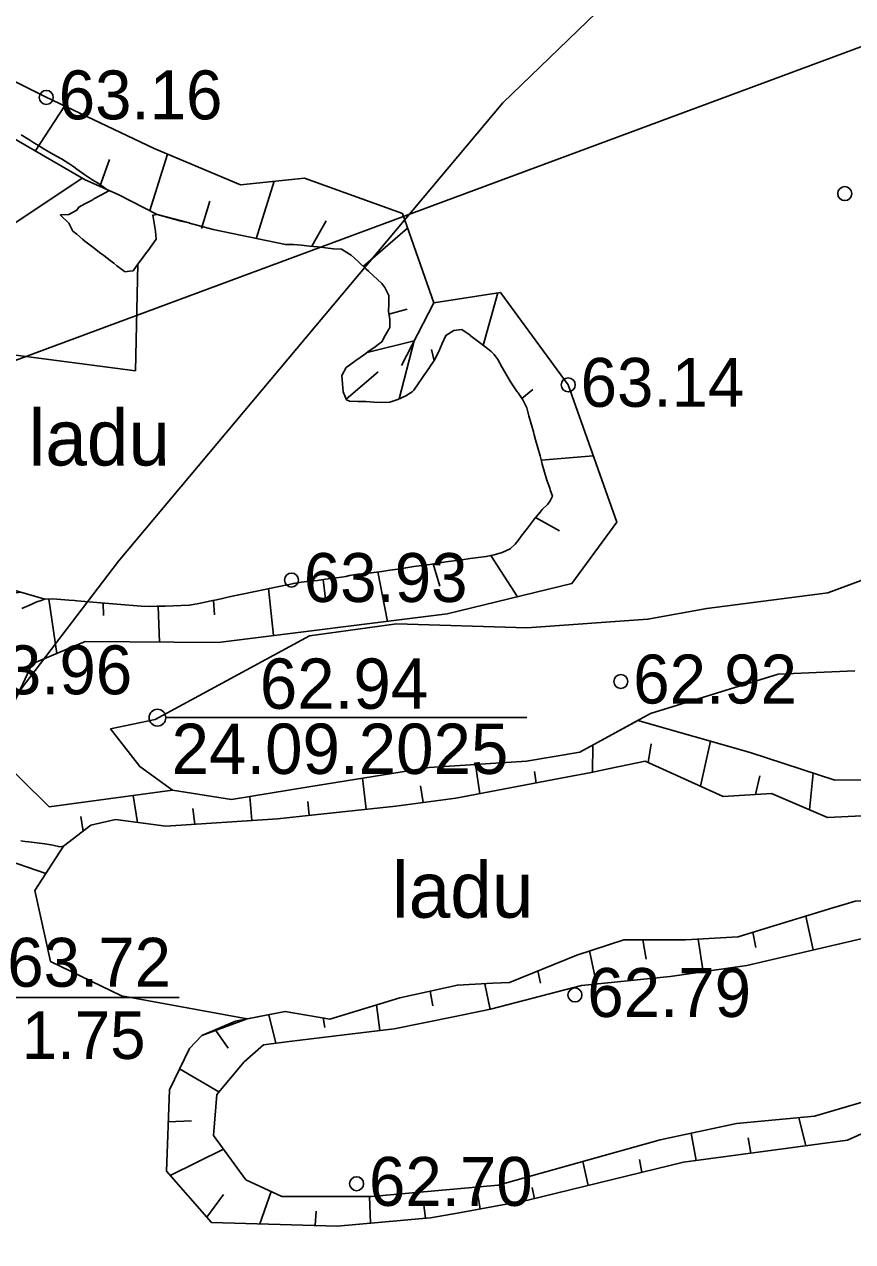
# Model space of a CAD drawing. Extents: x 530818 to 531740, y 6542340 to 6544024.
# Drawn here: x 531279.37 to 531308.99, y 6543334.63 to 6543378.16 of the extents above; entities that cross this region are included whole.
import ezdxf

# ---------------------------------------------------------------- set-up
doc = ezdxf.new("R2010")
doc.units = 0
for name, color, linetype in [('Jääklasund', 7, 'Continuous'), ('Kaevandamise ala', 7, 'Continuous'), ('Kataster', 7, 'Continuous'), ('KORGUSED', 7, 'Continuous'), ('Kõrguspunkt', 7, 'Continuous'), ('Ladu', 7, 'Continuous'), ('LAMAM maavara', 7, 'Continuous'), ('RELJEEF', 7, 'Continuous'), ('VEEKOGU', 7, 'Continuous')]:
    doc.layers.add(name, color=color, linetype=linetype)

msp = doc.modelspace()

# ---------------------------------------------------------------- linework, layer by layer
at = {"layer": 'Jääklasund'}
msp.add_line((531278.124, 6543343.36), (531284.905, 6543343.36), dxfattribs=at)
at = {"layer": 'Kaevandamise ala'}
msp.add_line((531280.382, 6543348.813), (531280.635, 6543348.753), dxfattribs=at)
for points in [[(531279.249, 6543374.215), (531279.521, 6543374.045), (531279.709, 6543373.928), (531279.808, 6543373.866), (531280.095, 6543373.687), (531280.176, 6543373.641), (531280.382, 6543373.522), (531280.669, 6543373.37), (531280.699, 6543373.354), (531280.956, 6543373.19), (531281.139, 6543373.066), (531281.243, 6543372.99), (531281.529, 6543372.779), (531281.53, 6543372.778), (531281.817, 6543372.592), (531281.984, 6543372.492), (531282.391, 6543372.205), (531282.104, 6543372.053), (531281.85, 6543371.918), (531281.817, 6543371.889), (531281.53, 6543371.747), (531281.309, 6543371.63), (531281.243, 6543371.524), (531280.956, 6543371.365), (531280.669, 6543371.347), (531280.658, 6543371.343), (531280.669, 6543371.326), (531280.952, 6543371.056), (531280.956, 6543371.05), (531281.096, 6543370.769), (531281.243, 6543370.661), (531281.444, 6543370.481), (531281.53, 6543370.415), (531281.817, 6543370.195), (531281.818, 6543370.194), (531282.104, 6543369.974), (531282.191, 6543369.907), (531282.391, 6543369.753), (531282.565, 6543369.62), (531282.678, 6543369.533), (531282.939, 6543369.333), (531282.965, 6543369.312), (531283.125, 6543369.333), (531283.252, 6543369.347), (531283.454, 6543369.62), (531283.539, 6543369.736), (531283.666, 6543369.907), (531283.826, 6543370.125), (531283.878, 6543370.194), (531284.077, 6543370.481), (531284.057, 6543370.769), (531284.011, 6543371.056), (531283.965, 6543371.343), (531284.113, 6543371.358), (531284.974, 6543371.12), (531285.261, 6543371.06), (531285.27, 6543371.056), (531286.122, 6543370.822), (531288.705, 6543370.294), (531288.992, 6543370.288), (531289.279, 6543370.261), (531289.566, 6543370.234), (531289.853, 6543370.207), (531289.992, 6543370.194), (531290.14, 6543370.171), (531290.427, 6543370.14), (531290.714, 6543370.118), (531291.001, 6543369.945), (531291.051, 6543369.907), (531291.288, 6543369.689), (531291.363, 6543369.62), (531291.575, 6543369.425), (531291.676, 6543369.333), (531291.862, 6543369.161), (531291.985, 6543369.045), (531292.149, 6543368.891), (531292.258, 6543368.758), (531292.408, 6543368.471), (531292.398, 6543368.184), (531292.389, 6543367.897), (531292.436, 6543367.615), (531292.439, 6543367.609), (531292.436, 6543367.459), (531292.435, 6543367.322), (531292.267, 6543367.035), (531292.149, 6543366.814), (531292.065, 6543366.748), (531291.862, 6543366.6), (531291.669, 6543366.46), (531291.575, 6543366.393), (531291.288, 6543366.185), (531291.272, 6543366.173), (531291.001, 6543365.978), (531290.875, 6543365.886), (531290.725, 6543365.599), (531290.745, 6543365.312), (531290.775, 6543365.024), (531290.891, 6543364.737), (531291.001, 6543364.692), (531291.288, 6543364.678), (531291.575, 6543364.671), (531291.862, 6543364.657), (531292.149, 6543364.639), (531292.436, 6543364.648), (531292.69, 6543364.737), (531292.723, 6543364.749), (531293.01, 6543364.878), (531293.235, 6543365.024), (531293.297, 6543365.081), (531293.457, 6543365.312), (531293.584, 6543365.496), (531293.656, 6543365.599), (531293.854, 6543365.886), (531293.871, 6543365.911), (531294.053, 6543366.173), (531294.158, 6543366.399), (531294.189, 6543366.46), (531294.315, 6543366.748), (531294.442, 6543367.035), (531294.445, 6543367.041), (531294.732, 6543367.211), (531295.019, 6543367.254), (531295.307, 6543367.044), (531295.316, 6543367.035), (531295.594, 6543366.822), (531295.691, 6543366.748), (531295.881, 6543366.602), (531296.066, 6543366.46), (531296.168, 6543366.36), (531296.297, 6543366.173), (531296.455, 6543365.894), (531296.459, 6543365.886), (531296.626, 6543365.599), (531296.742, 6543365.398), (531296.801, 6543365.312), (531296.998, 6543365.024), (531297.029, 6543364.98), (531297.195, 6543364.737), (531297.316, 6543364.493), (531297.334, 6543364.45), (531297.413, 6543364.163), (531297.493, 6543363.876), (531297.573, 6543363.588), (531297.603, 6543363.481), (531297.653, 6543363.301), (531297.732, 6543363.014), (531297.812, 6543362.727), (531297.89, 6543362.447), (531297.892, 6543362.439), (531297.971, 6543362.152), (531298.06, 6543361.865), (531298.156, 6543361.578), (531298.177, 6543361.518), (531298.253, 6543361.291), (531298.177, 6543361.128), (531298.086, 6543361.003), (531297.89, 6543360.809), (531297.81, 6543360.716), (531297.603, 6543360.465), (531297.575, 6543360.429), (531297.358, 6543360.142), (531297.316, 6543360.086), (531297.14, 6543359.855), (531297.029, 6543359.707), (531296.922, 6543359.567), (531296.742, 6543359.41), (531296.456, 6543359.28), (531296.455, 6543359.28), (531296.168, 6543359.194), (531295.881, 6543359.133), (531295.594, 6543359.095), (531295.307, 6543359.056), (531295.019, 6543359.018), (531294.835, 6543358.993), (531294.732, 6543358.979), (531294.445, 6543358.94), (531294.158, 6543358.895), (531293.871, 6543358.846), (531293.584, 6543358.805), (531293.297, 6543358.773), (531293.01, 6543358.728), (531292.904, 6543358.706), (531292.723, 6543358.68), (531292.436, 6543358.64), (531292.149, 6543358.6), (531291.862, 6543358.559), (531291.575, 6543358.526), (531291.288, 6543358.495), (531291.001, 6543358.449), (531290.86, 6543358.418), (531290.714, 6543358.398), (531290.427, 6543358.358), (531290.14, 6543358.317), (531289.853, 6543358.277), (531289.566, 6543358.249), (531289.279, 6543358.217), (531288.992, 6543358.17), (531288.84, 6543358.131), (531288.705, 6543358.111), (531288.418, 6543358.05), (531288.131, 6543357.99), (531287.844, 6543357.929), (531287.557, 6543357.868), (531287.446, 6543357.844), (531287.27, 6543357.807), (531286.983, 6543357.745), (531286.696, 6543357.684), (531286.409, 6543357.623), (531286.122, 6543357.562), (531286.097, 6543357.557), (531285.835, 6543357.501), (531285.548, 6543357.44), (531285.261, 6543357.389), (531284.974, 6543357.373), (531284.687, 6543357.364), (531284.4, 6543357.355), (531284.113, 6543357.35), (531283.826, 6543357.349), (531283.539, 6543357.36), (531283.252, 6543357.384), (531282.965, 6543357.408), (531282.678, 6543357.432), (531282.391, 6543357.455), (531282.104, 6543357.479), (531281.817, 6543357.503), (531281.53, 6543357.526), (531281.243, 6543357.55), (531281.162, 6543357.557), (531280.956, 6543357.574), (531280.669, 6543357.598), (531280.382, 6543357.615), (531280.095, 6543357.602), (531279.968, 6543357.557), (531279.808, 6543357.507), (531279.521, 6543357.378), (531279.281, 6543357.27)], [(531280.635, 6543348.753), (531280.768, 6543348.776), (531281.749, 6543349.527), (531282.62, 6543349.721), (531284.424, 6543349.491), (531288.418, 6543349.745), (531289.739, 6543349.889), (531292.655, 6543350.205), (531294.797, 6543350.484), (531298.749, 6543351.235), (531299.639, 6543351.404), (531300.312, 6543351.547), (531301.576, 6543351.816), (531304.36, 6543350.544), (531306.091, 6543350.653), (531308.088, 6543349.794), (531310.32, 6543349.908)], [(531279.234, 6543348.959), (531279.389, 6543348.94), (531279.521, 6543348.925), (531279.808, 6543348.891), (531280.095, 6543348.856), (531280.382, 6543348.813)], [(531309.081, 6543346.803), (531308.694, 6543346.685), (531308.283, 6543346.561), (531305.861, 6543345.826), (531304.893, 6543345.532), (531303.016, 6543345.423), (531300.813, 6543345.423), (531299.131, 6543344.878), (531296.722, 6543343.897), (531296.118, 6543343.866), (531294.858, 6543343.8), (531292.8, 6543343.352), (531290.295, 6543342.589), (531288.697, 6543342.856), (531286.918, 6543342.517), (531285.718, 6543342.001)], [(531285.718, 6543342.001), (531285.267, 6543341.536), (531284.734, 6543340.428), (531284.558, 6543340.062), (531284.449, 6543337.142), (531286.058, 6543335.314), (531290.56, 6543335.177), (531292.82, 6543335.381), (531293.602, 6543335.452), (531293.888, 6543335.477), (531294.921, 6543335.663), (531297.38, 6543336.105), (531302.946, 6543337.47), (531308.811, 6543338.261), (531310.546, 6543339.041)]]:
    msp.add_lwpolyline(points, dxfattribs=at)
at = {"layer": 'Kataster'}
msp.add_lwpolyline([(531060.93, 6543520.01), (531063.73, 6543525.33), (531132.3, 6543495.56), (531158.18, 6543518.3), (531311.6, 6543378.22), (531216.34, 6543342.89)], close=True, dxfattribs=at)
at = {"layer": 'Kõrguspunkt'}
for centre in [(531280.15, 6543375.55), (531308.71, 6543372.11), (531298.82, 6543365.27), (531288.92, 6543358.29), (531300.7, 6543354.66), (531299.06, 6543343.45), (531291.25, 6543336.7)]:
    msp.add_circle(centre, 0.25, dxfattribs=at)
at = {"layer": 'Ladu'}
for p, q in [((531283.426, 6543369.582), (531283.336, 6543365.775)), ((531287.34, 6543342.597), (531288.697, 6543342.856))]:
    msp.add_line(p, q, dxfattribs=at)
for points in [[(531239.293, 6543384.861), (531237.436, 6543383.99), (531236.333, 6543382.393), (531236.71, 6543380.622), (531238.481, 6543378.532), (531243.154, 6543378.764), (531246.956, 6543377.661), (531248.698, 6543378.357), (531250.904, 6543380.012), (531255.171, 6543379.374), (531258.538, 6543377.254), (531261.934, 6543373.857), (531266.201, 6543372.26), (531270.874, 6543371.738), (531274.42, 6543370.242), (531278.339, 6543370.605), (531281.429, 6543372.666)], [(531280.095, 6543357.602), (531280.382, 6543357.615), (531280.669, 6543357.598), (531280.956, 6543357.574), (531281.162, 6543357.557), (531281.243, 6543357.55), (531281.53, 6543357.526), (531281.817, 6543357.503), (531282.104, 6543357.479), (531282.391, 6543357.455), (531282.678, 6543357.432), (531282.965, 6543357.408), (531283.252, 6543357.384), (531283.539, 6543357.36), (531283.826, 6543357.349), (531284.113, 6543357.35), (531284.4, 6543357.355), (531284.687, 6543357.364), (531284.974, 6543357.373), (531285.261, 6543357.389), (531285.548, 6543357.44), (531285.835, 6543357.501), (531286.097, 6543357.557), (531286.122, 6543357.562), (531286.409, 6543357.623), (531286.696, 6543357.684), (531286.983, 6543357.745), (531287.27, 6543357.807), (531287.446, 6543357.844), (531287.557, 6543357.868), (531287.844, 6543357.929), (531288.131, 6543357.99), (531288.418, 6543358.05), (531288.705, 6543358.111), (531288.84, 6543358.131), (531288.992, 6543358.17), (531289.279, 6543358.217), (531289.566, 6543358.249), (531289.853, 6543358.277), (531290.14, 6543358.317), (531290.427, 6543358.358), (531290.714, 6543358.398), (531290.86, 6543358.418), (531291.001, 6543358.449), (531291.288, 6543358.495), (531291.575, 6543358.526), (531291.862, 6543358.559), (531292.149, 6543358.6), (531292.436, 6543358.64), (531292.723, 6543358.68), (531292.904, 6543358.706), (531293.01, 6543358.728), (531293.297, 6543358.773), (531293.584, 6543358.805), (531293.871, 6543358.846), (531294.158, 6543358.895), (531294.445, 6543358.94), (531294.732, 6543358.979), (531294.835, 6543358.993), (531295.019, 6543359.018), (531295.307, 6543359.056), (531295.594, 6543359.095), (531295.881, 6543359.133), (531296.168, 6543359.194), (531296.455, 6543359.28), (531296.456, 6543359.28), (531296.742, 6543359.41), (531296.922, 6543359.567), (531297.029, 6543359.707), (531297.14, 6543359.855), (531297.316, 6543360.086), (531297.358, 6543360.142), (531297.575, 6543360.429), (531297.603, 6543360.465), (531297.81, 6543360.716), (531297.89, 6543360.809), (531298.086, 6543361.003), (531298.177, 6543361.128), (531298.253, 6543361.291), (531298.177, 6543361.518), (531298.156, 6543361.578), (531298.06, 6543361.865), (531297.971, 6543362.152), (531297.892, 6543362.439), (531297.89, 6543362.447), (531297.812, 6543362.727), (531297.732, 6543363.014), (531297.653, 6543363.301), (531297.603, 6543363.481), (531297.573, 6543363.588), (531297.493, 6543363.876), (531297.413, 6543364.163), (531297.334, 6543364.45), (531297.316, 6543364.493), (531297.195, 6543364.737), (531297.029, 6543364.98), (531296.998, 6543365.024), (531296.801, 6543365.312), (531296.742, 6543365.398), (531296.626, 6543365.599), (531296.459, 6543365.886), (531296.455, 6543365.894), (531296.297, 6543366.173), (531296.168, 6543366.36), (531296.066, 6543366.46), (531295.881, 6543366.602), (531295.691, 6543366.748), (531295.594, 6543366.822), (531295.316, 6543367.035), (531295.307, 6543367.044), (531295.019, 6543367.254), (531294.732, 6543367.211), (531294.445, 6543367.041), (531294.442, 6543367.035), (531294.315, 6543366.748), (531294.189, 6543366.46), (531294.158, 6543366.399), (531294.053, 6543366.173), (531293.871, 6543365.911), (531293.854, 6543365.886), (531293.656, 6543365.599), (531293.584, 6543365.496), (531293.457, 6543365.312), (531293.297, 6543365.081), (531293.235, 6543365.024), (531293.01, 6543364.878), (531292.723, 6543364.749), (531292.69, 6543364.737), (531292.436, 6543364.648), (531292.149, 6543364.639), (531291.862, 6543364.657), (531291.575, 6543364.671), (531291.288, 6543364.678), (531291.001, 6543364.692), (531290.891, 6543364.737), (531290.775, 6543365.024), (531290.745, 6543365.312), (531290.725, 6543365.599), (531290.875, 6543365.886), (531291.001, 6543365.978), (531291.272, 6543366.173), (531291.288, 6543366.185), (531291.575, 6543366.393), (531291.669, 6543366.46), (531291.862, 6543366.6), (531292.065, 6543366.748), (531292.149, 6543366.814), (531292.267, 6543367.035), (531292.435, 6543367.322), (531292.436, 6543367.459), (531292.439, 6543367.609), (531292.436, 6543367.615), (531292.389, 6543367.897), (531292.398, 6543368.184), (531292.408, 6543368.471), (531292.258, 6543368.758), (531292.149, 6543368.891), (531291.985, 6543369.045), (531291.862, 6543369.161), (531291.676, 6543369.333), (531291.575, 6543369.425), (531291.363, 6543369.62), (531291.288, 6543369.689), (531291.051, 6543369.907), (531291.001, 6543369.945), (531290.714, 6543370.118), (531290.427, 6543370.14), (531290.14, 6543370.171), (531289.992, 6543370.194), (531289.853, 6543370.207), (531289.566, 6543370.234), (531289.279, 6543370.261), (531288.992, 6543370.288), (531288.705, 6543370.294), (531286.122, 6543370.822), (531285.27, 6543371.056), (531285.261, 6543371.06), (531284.113, 6543371.358), (531283.965, 6543371.343), (531284.011, 6543371.056), (531284.057, 6543370.769), (531284.077, 6543370.481), (531283.878, 6543370.194), (531283.826, 6543370.125), (531283.666, 6543369.907), (531283.539, 6543369.736), (531283.454, 6543369.62), (531283.426, 6543369.582)], [(531283.336, 6543365.775), (531279.783, 6543366.235), (531273.806, 6543367.029), (531271.006, 6543365.482), (531270.797, 6543362.639), (531272.51, 6543360.59), (531276.147, 6543358.751), (531280.095, 6543357.602)], [(531310.32, 6543349.908), (531308.088, 6543349.794), (531306.091, 6543350.653), (531304.36, 6543350.544), (531301.576, 6543351.816), (531300.312, 6543351.547), (531299.639, 6543351.404), (531298.749, 6543351.235), (531294.797, 6543350.484), (531292.655, 6543350.205), (531289.739, 6543349.889), (531288.418, 6543349.745), (531284.424, 6543349.491), (531282.62, 6543349.721), (531281.749, 6543349.527), (531280.768, 6543348.776)], [(531280.768, 6543348.776), (531279.744, 6543347.19), (531280.3, 6543344.65), (531282.84, 6543343.416), (531287.34, 6543342.597)], [(531288.697, 6543342.856), (531290.295, 6543342.589), (531292.8, 6543343.352), (531294.858, 6543343.8), (531296.118, 6543343.866), (531296.722, 6543343.897), (531299.131, 6543344.878), (531300.813, 6543345.423), (531303.016, 6543345.423), (531304.893, 6543345.532), (531305.861, 6543345.826), (531308.283, 6543346.561), (531308.694, 6543346.685), (531309.081, 6543346.803)]]:
    msp.add_lwpolyline(points, dxfattribs=at)
at = {"layer": 'LAMAM maavara'}
msp.add_lwpolyline([(531244.507, 6543312.297), (531263.374, 6543333.978), (531270.491, 6543342.915), (531282.738, 6543358.969), (531296.475, 6543375.354), (531310.543, 6543388.925), (531324.445, 6543399.848), (531340.664, 6543409.779), (531356.222, 6543419.874), (531375.586, 6543430.632), (531388.992, 6543437.252), (531396.605, 6543441.555)], dxfattribs=at)
at = {"layer": 'RELJEEF'}
for p, q in [((531279.754, 6543373.634), (531280.807, 6543375.243)), ((531283.848, 6543371.501), (531284.481, 6543373.525)), ((531282.063, 6543372.37), (531282.415, 6543373.334)), ((531287.654, 6543370.488), (531288.302, 6543372.553)), ((531285.707, 6543370.857), (531286, 6543371.835)), ((531289.653, 6543370.226), (531290.166, 6543371.133)), ((531291.487, 6543369.506), (531293.074, 6543370.869)), ((531295.782, 6543366.678), (531296.305, 6543368.557)), ((531292.405, 6543367.804), (531293.062, 6543367.981)), ((531291.628, 6543366.43), (531293.311, 6543366.846)), ((531292.777, 6543364.773), (531293.311, 6543366.846)), ((531294.019, 6543366.125), (531293.934, 6543366.54)), ((531290.881, 6543364.762), (531292.022, 6543365.74)), ((531297.162, 6543364.785), (531297.554, 6543365.105)), ((531297.854, 6543362.575), (531299.716, 6543362.732)), ((531297.653, 6543360.526), (531298.51, 6543360.046)), ((531296.055, 6543359.17), (531297.008, 6543357.689)), ((531293.987, 6543358.866), (531294.222, 6543358.069)), ((531290.05, 6543358.305), (531290.155, 6543357.505)), ((531292.014, 6543358.581), (531292.351, 6543356.811)), ((531288.096, 6543357.982), (531288.273, 6543356.301)), ((531280.243, 6543357.609), (531280.522, 6543355.663)), ((531282.183, 6543357.472), (531282.201, 6543357.016)), ((531284.157, 6543357.35), (531284.198, 6543356.071)), ((531286.135, 6543357.565), (531286.166, 6543357.042)), ((531303.548, 6543350.915), (531303.908, 6543352.527)), ((531299.683, 6543351.413), (531299.701, 6543352.389)), ((531301.682, 6543351.767), (531301.791, 6543352.431)), ((531295.652, 6543350.646), (531295.497, 6543351.692)), ((531291.588, 6543350.089), (531291.457, 6543351.202)), ((531297.667, 6543351.029), (531297.615, 6543351.438)), ((531305.517, 6543350.617), (531305.669, 6543351.291)), ((531307.447, 6543350.069), (531307.585, 6543351.388)), ((531293.625, 6543350.331), (531293.54, 6543350.928)), ((531283.416, 6543349.619), (531283.263, 6543350.588)), ((531287.505, 6543349.687), (531287.431, 6543350.549)), ((531289.548, 6543349.868), (531289.503, 6543350.373)), ((531285.458, 6543349.557), (531285.391, 6543350.115)), ((531281.466, 6543349.31), (531281.387, 6543349.838)), ((531307.32, 6543346.269), (531307.583, 6543345.06)), ((531305.426, 6543345.693), (531305.535, 6543345.15)), ((531301.493, 6543345.423), (531301.602, 6543344.726)), ((531303.472, 6543345.449), (531303.648, 6543344.277)), ((531299.576, 6543345.022), (531299.828, 6543343.843)), ((531297.73, 6543344.307), (531297.831, 6543343.87)), ((531295.831, 6543343.851), (531296.028, 6543342.935)), ((531293.876, 6543343.586), (531293.972, 6543343.061)), ((531291.959, 6543343.096), (531292.08, 6543342.173)), ((531285.718, 6543342.001), (531287.34, 6543342.597)), ((531285.718, 6543342.001), (531287.34, 6543342.597)), ((531287.34, 6543342.597), (531288.697, 6543342.856)), ((531287.34, 6543342.597), (531288.697, 6543342.856)), ((531288.107, 6543342.743), (531288.365, 6543341.724)), ((531290.057, 6543342.629), (531290.112, 6543342.285)), ((531286.214, 6543342.183), (531286.661, 6543341.551)), ((531284.918, 6543340.811), (531286.324, 6543339.983)), ((531307.315, 6543338.059), (531307.066, 6543339.066)), ((531284.515, 6543338.914), (531285.344, 6543338.943)), ((531303.39, 6543337.53), (531303.211, 6543338.504)), ((531305.352, 6543337.794), (531305.257, 6543338.34)), ((531284.585, 6543336.987), (531286.489, 6543337.932)), ((531299.535, 6543336.633), (531299.341, 6543337.495)), ((531301.458, 6543337.105), (531301.364, 6543337.569)), ((531287.788, 6543335.261), (531288.198, 6543336.416)), ((531295.666, 6543335.797), (531295.535, 6543336.58)), ((531297.611, 6543336.162), (531297.528, 6543336.564)), ((531285.894, 6543335.501), (531286.488, 6543336.312)), ((531291.743, 6543335.284), (531291.712, 6543336.243)), ((531289.768, 6543335.201), (531289.801, 6543335.722)), ((531293.715, 6543335.462), (531293.659, 6543335.934))]:
    msp.add_line(p, q, dxfattribs=at)
for points in [[(531280.355, 6543382.017), (531277.662, 6543376.799), (531280.15, 6543375.554), (531284.013, 6543373.72), (531287.098, 6543372.43), (531289.384, 6543372.664), (531292.889, 6543371.394), (531294.013, 6543368.204)], [(531281.542, 6543372.6), (531277.355, 6543375.022), (531275.918, 6543377.77), (531277.207, 6543379.888)], [(531284.113, 6543371.358), (531282.74, 6543372.07), (531281.517, 6543372.611)], [(531292.858, 6543365.967), (531294.013, 6543368.204), (531296.394, 6543368.571), (531298.819, 6543365.273), (531300.555, 6543360.354), (531298.951, 6543358.16), (531294.484, 6543357.078), (531286.299, 6543356.054), (531281.544, 6543356.092), (531279.649, 6543355.296), (531278.19, 6543352.207), (531280.255, 6543350.18), (531284.669, 6543350.779)], [(531301.308, 6543353.264), (531305.328, 6543352.125), (531308.358, 6543351.135), (531312.286, 6543351.166), (531317.485, 6543352.918), (531322.4, 6543355.355), (531324.45, 6543355.24), (531327.28, 6543357.181), (531329.214, 6543359.563), (531331.986, 6543362.493), (531333.515, 6543363.448), (531334.657, 6543362.501)], [(531288.697, 6543342.856), (531290.295, 6543342.589), (531292.8, 6543343.352), (531294.858, 6543343.8), (531296.118, 6543343.866), (531296.722, 6543343.897), (531299.131, 6543344.878), (531300.813, 6543345.423), (531303.016, 6543345.423), (531304.893, 6543345.532), (531305.861, 6543345.826), (531308.283, 6543346.561), (531308.694, 6543346.685), (531309.081, 6543346.803), (531310.666, 6543346.9), (531311.158, 6543347.086), (531313.354, 6543347.917), (531315.75, 6543348.462), (531318.958, 6543349.902), (531320.229, 6543350.895), (531321.742, 6543351.767), (531324.538, 6543353.268), (531326.475, 6543355.024), (531333.557, 6543362.447)], [(531288.697, 6543342.856), (531290.295, 6543342.589), (531292.8, 6543343.352), (531294.858, 6543343.8), (531296.118, 6543343.866), (531296.722, 6543343.897), (531299.131, 6543344.878), (531300.813, 6543345.423), (531303.016, 6543345.423), (531304.893, 6543345.532), (531305.861, 6543345.826), (531308.283, 6543346.561), (531308.694, 6543346.685), (531309.081, 6543346.803), (531310.666, 6543346.9), (531311.158, 6543347.086), (531313.354, 6543347.917), (531315.75, 6543348.462), (531318.958, 6543349.902), (531320.229, 6543350.895), (531321.742, 6543351.767), (531324.538, 6543353.268), (531326.475, 6543355.024), (531333.557, 6543362.447)], [(531280.131, 6543347.791), (531278.464, 6543348.363), (531276.447, 6543349.365), (531275.504, 6543352.561), (531275.917, 6543355.524), (531277.171, 6543357.576), (531279.237, 6543357.852)], [(531284.669, 6543350.779), (531286.776, 6543350.442), (531289.546, 6543350.892), (531293.845, 6543351.589), (531297.323, 6543351.806), (531299.23, 6543352.132), (531301.308, 6543353.264)], [(531309.859, 6543345.594), (531305.21, 6543344.504), (531302.463, 6543344.105), (531299.291, 6543343.79), (531296.036, 6543342.937), (531294.716, 6543342.668), (531292.591, 6543342.234), (531290.81, 6543342.019), (531288.843, 6543341.782), (531287.924, 6543341.671), (531287.228, 6543341.06), (531286.245, 6543339.89), (531286.129, 6543338.422), (531287.291, 6543336.839), (531288.57, 6543336.243), (531291.78, 6543336.243), (531296.312, 6543336.65), (531302.103, 6543338.266), (531304.84, 6543338.856), (531307.627, 6543339.12), (531310.314, 6543339.904)], [(531310.546, 6543339.041), (531308.811, 6543338.261), (531308.811, 6543338.261), (531302.946, 6543337.47), (531302.946, 6543337.47), (531297.38, 6543336.105), (531297.38, 6543336.105), (531294.921, 6543335.663), (531293.888, 6543335.477), (531293.888, 6543335.477), (531293.602, 6543335.452), (531292.82, 6543335.381), (531290.56, 6543335.177), (531290.56, 6543335.177), (531286.058, 6543335.314), (531286.058, 6543335.314), (531284.449, 6543337.142), (531284.449, 6543337.142), (531284.558, 6543340.062), (531284.558, 6543340.062), (531284.734, 6543340.428), (531285.267, 6543341.536), (531285.267, 6543341.536), (531285.718, 6543342.001)]]:
    msp.add_lwpolyline(points, dxfattribs=at)
at = {"layer": 'VEEKOGU'}
msp.add_line((531284.426, 6543353.368), (531297.342, 6543353.368), dxfattribs=at)
for points in [[(531310.908, 6543358.867), (531308.103, 6543357.828), (531303.776, 6543357.273), (531301.668, 6543356.889), (531297.34, 6543356.577), (531292.671, 6543356.723), (531289.57, 6543356.295), (531284.05, 6543353.302), (531282.45, 6543352.965), (531283.492, 6543351.62), (531284.669, 6543350.779), (531286.776, 6543350.442), (531289.546, 6543350.892), (531293.845, 6543351.589), (531297.323, 6543351.806), (531299.23, 6543352.132), (531301.765, 6543353.513), (531306.334, 6543354.919), (531309.07, 6543355.045)], [(531309.859, 6543345.594), (531305.21, 6543344.504), (531302.463, 6543344.105), (531299.291, 6543343.79), (531296.036, 6543342.937), (531294.716, 6543342.668), (531292.591, 6543342.234), (531290.81, 6543342.019), (531288.843, 6543341.782), (531287.924, 6543341.671), (531287.228, 6543341.06), (531286.245, 6543339.89), (531286.129, 6543338.422), (531287.291, 6543336.839), (531288.57, 6543336.243), (531291.78, 6543336.243), (531296.312, 6543336.65), (531302.103, 6543338.266), (531304.84, 6543338.856), (531307.627, 6543339.12), (531310.314, 6543339.904)]]:
    msp.add_lwpolyline(points, dxfattribs=at)
msp.add_circle((531284.126, 6543353.368), 0.3, dxfattribs=at)

# ---------------------------------------------------------------- texts
at = {"layer": 'Jääklasund'}
msp.add_text('1.75', height=1.7, dxfattribs=at).set_placement((531279.275, 6543341.161))
at = {"layer": 'KORGUSED'}
for s, p in [('63.16', (531280.594, 6543374.766)), ('63.14', (531299.263, 6543364.485)), ('63.93', (531289.361, 6543357.504)), ('63.96', (531277.366, 6543354.203)), ('63.72', (531278.754, 6543343.743))]:
    msp.add_text(s, height=1.75, rotation=360, dxfattribs=at).set_placement(p)
for s, p in [('62.92', (531301.144, 6543353.873)), ('62.79', (531299.502, 6543342.662)), ('62.70', (531291.693, 6543335.907))]:
    msp.add_text(s, height=1.75, dxfattribs=at).set_placement(p)
at = {"layer": 'RELJEEF'}
for p in [(531279.519, 6543362.386), (531292.518, 6543346.211)]:
    msp.add_text('ladu', height=2, dxfattribs=at).set_placement(p)
at = {"layer": 'VEEKOGU'}
for s, p in [('62.94', (531287.787, 6543353.684)), ('24.09.2025', (531284.631, 6543351.355))]:
    msp.add_text(s, height=1.8, dxfattribs=at).set_placement(p)

doc.saveas('drawing.dxf')
